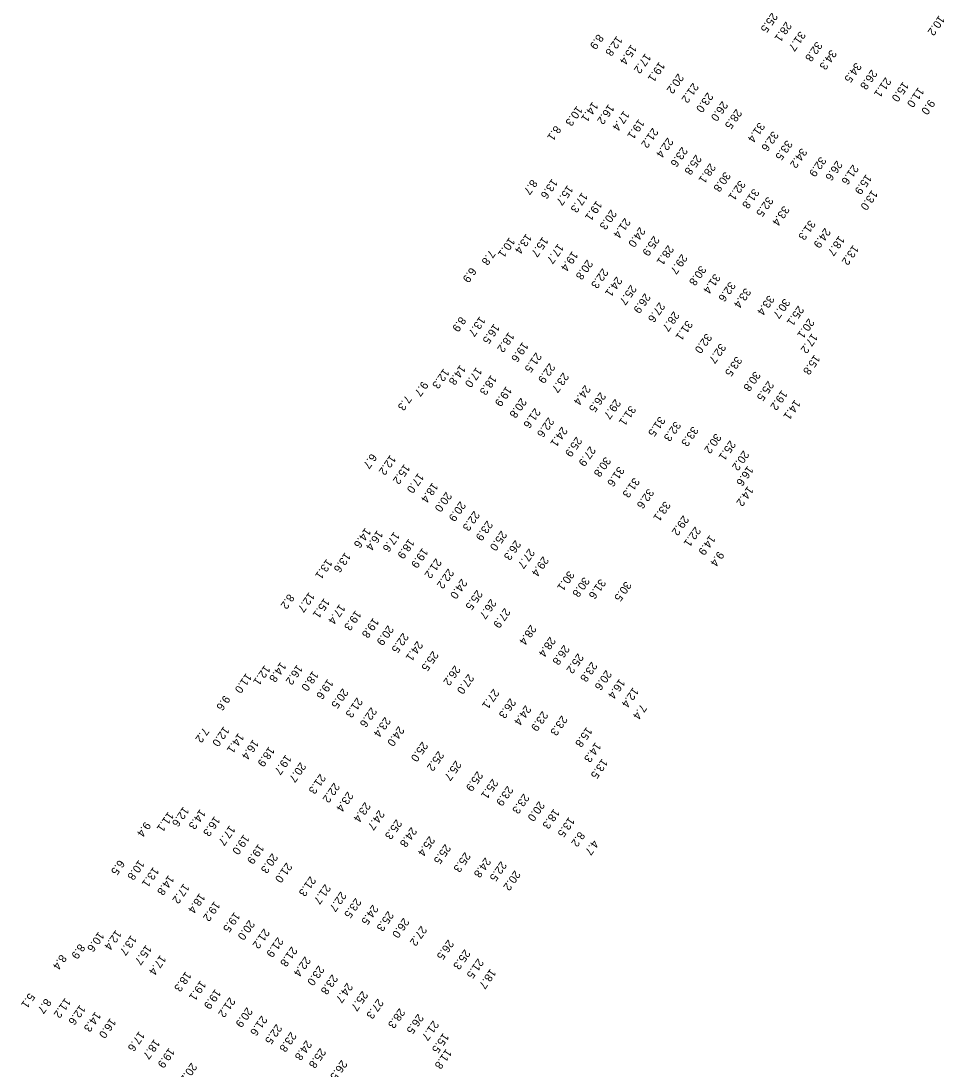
# Model space of a CAD drawing. Extents: x 1023796 to 1112670, y 656573 to 837340.
# Drawn here: x 1037316 to 1037893, y 781166 to 781821 of the extents above; entities that cross this region are included whole.
import ezdxf

# ---------------------------------------------------------------- set-up
doc = ezdxf.new("R2010")
doc.units = 0
doc.layers.add('V-TOPO-SOUN', color=7, linetype='Continuous')

msp = doc.modelspace()

# ---------------------------------------------------------------- texts
at = {"layer": 'V-TOPO-SOUN'}
for s, p in [('25.5 ', (1037785.34, 781826.55)), ('10.2 ', (1037889.76, 781824.72)), ('28.1 ', (1037794.08, 781820.81)), ('8.9', (1037676.53, 781813.05)), ('12.8 ', (1037688.34, 781811.89)), ('31.7 ', (1037802.8, 781814.92)), ('15.4 ', (1037697.36, 781806.57)), ('32.8 ', (1037813.22, 781808.46)), ('34.3 ', (1037822.18, 781803.33)), ('17.2 ', (1037706.19, 781801)), ('19.1 ', (1037714.9, 781795.74)), ('34.5 ', (1037837.72, 781795.32)), ('26.8 ', (1037847.56, 781790.93)), ('20.2 ', (1037726.67, 781788.41)), ('21.1 ', (1037856.29, 781786.04)), ('15.0 ', (1037867.29, 781783.33)), ('21.2 ', (1037735.95, 781782.61)), ('11.0 ', (1037876.83, 781779.82)), ('14.1 ', (1037673.21, 781770.74)), ('23.0 ', (1037745.05, 781776.62)), ('26.0 ', (1037754.26, 781771.22)), ('9.0', (1037883.65, 781772.24)), ('10.3 ', (1037663.41, 781768.17)), ('16.2 ', (1037683.23, 781769.25)), ('17.4 ', (1037692.74, 781765.17)), ('28.5 ', (1037763, 781766.29)), ('19.1 ', (1037702.1, 781759.95)), ('31.4 ', (1037777.32, 781757.95)), ('8.1', (1037649.94, 781755.94)), ('21.2 ', (1037710.76, 781754.49)), ('32.6 ', (1037785.85, 781752.46)), ('22.4 ', (1037720.12, 781748.39)), ('33.5 ', (1037794.57, 781746.85)), ('23.6 ', (1037729.08, 781742.63)), ('25.8 ', (1037737.78, 781737.69)), ('34.2 ', (1037803.73, 781741.87)), ('28.1 ', (1037746.62, 781732.37)), ('32.9 ', (1037815.65, 781736.5)), ('26.6 ', (1037825.82, 781734.01)), ('21.6 ', (1037835.91, 781731.53)), ('30.8 ', (1037755.91, 781727.05)), ('15.9 ', (1037844.17, 781725.45)), ('8.7', (1037635.18, 781722.26)), ('13.6 ', (1037647.92, 781722.7)), ('15.7 ', (1037657.55, 781718.62)), ('32.1 ', (1037765.2, 781721.73)), ('17.3 ', (1037666.62, 781714.09)), ('31.8 ', (1037773.82, 781716.57)), ('32.5 ', (1037782.58, 781711.51)), ('13.0 ', (1037847.81, 781715.59)), ('19.1 ', (1037675.68, 781708.96)), ('33.4 ', (1037792.68, 781705.82)), ('20.3 ', (1037684.74, 781703.42)), ('21.4 ', (1037693.36, 781698.14)), ('24.0 ', (1037702.67, 781692.47)), ('31.3 ', (1037808.95, 781696.9)), ('24.9 ', (1037818.43, 781691.95)), ('10.1 ', (1037621.21, 781686.01)), ('13.4 ', (1037631.73, 781688.34)), ('15.7 ', (1037642.01, 781686.37)), ('25.9 ', (1037711.47, 781686.98)), ('18.7 ', (1037827.23, 781687.04)), ('17.7 ', (1037651.67, 781682.12)), ('28.1 ', (1037720.44, 781681.24)), ('13.2 ', (1037836.08, 781681.29)), ('7.8', (1037608.87, 781678.2)), ('19.4 ', (1037660.55, 781677.42)), ('20.8 ', (1037669.86, 781672.16)), ('29.7 ', (1037728.91, 781675.62)), ('6.9', (1037597.04, 781667.34)), ('22.3 ', (1037679.46, 781666.71)), ('30.8 ', (1037740.65, 781668.47)), ('24.1 ', (1037688.2, 781661.55)), ('31.4 ', (1037749.54, 781663.39)), ('25.7 ', (1037697.13, 781656.37)), ('32.6 ', (1037758.99, 781658.45)), ('33.4 ', (1037768.62, 781654.47)), ('26.9 ', (1037705.9, 781651.17)), ('33.4 ', (1037783.25, 781649.94)), ('30.7 ', (1037793.08, 781647.88)), ('27.6 ', (1037714.95, 781645.54)), ('28.7 ', (1037723.93, 781639.87)), ('25.1 ', (1037801.75, 781643.35)), ('8.9', (1037590.53, 781636.57)), ('13.7 ', (1037602.72, 781636.68)), ('31.1 ', (1037732.22, 781634.22)), ('20.1 ', (1037808.29, 781635.47)), ('16.5 ', (1037611.61, 781632.04)), ('18.2 ', (1037620.77, 781626.78)), ('19.6 ', (1037629.52, 781620.66)), ('32.0 ', (1037744.23, 781626.11)), ('32.7 ', (1037753.01, 781619.84)), ('17.2 ', (1037810.37, 781626.1)), ('21.5 ', (1037637.86, 781614.18)), ('22.9 ', (1037646.25, 781607.45)), ('33.5 ', (1037763.07, 781611.77)), ('15.8 ', (1037811.91, 781612.76)), ('12.3 ', (1037580.16, 781604.08)), ('14.8 ', (1037590.45, 781606.34)), ('17.0 ', (1037600.56, 781604.85)), ('18.3 ', (1037609.8, 781600.05)), ('23.7 ', (1037654.83, 781601.57)), ('30.8 ', (1037774.61, 781602.46)), ('9.7', (1037566.92, 781596.22)), ('24.4 ', (1037668.48, 781593.78)), ('25.5 ', (1037782.95, 781596.4)), ('19.9 ', (1037619.25, 781592.99)), ('26.5 ', (1037678.03, 781589.36)), ('19.2 ', (1037791.46, 781590.63)), ('7.3', (1037556.49, 781587.4)), ('20.8 ', (1037628.46, 781585.76)), ('29.7 ', (1037687.32, 781585.07)), ('31.1 ', (1037696.76, 781581)), ('14.1 ', (1037799.64, 781584.64)), ('21.6 ', (1037637.14, 781579.4)), ('31.5 ', (1037715.07, 781574.17)), ('22.6 ', (1037645.62, 781573.62)), ('24.1 ', (1037654, 781567.74)), ('32.3 ', (1037724.85, 781571.2)), ('33.3 ', (1037735.78, 781567.99)), ('25.9 ', (1037663.11, 781561.48)), ('30.2 ', (1037750.11, 781563.59)), ('27.9 ', (1037671.6, 781555.57)), ('25.1 ', (1037759.14, 781559.22)), ('6.7', (1037534.85, 781551.06)), ('12.2 ', (1037546.77, 781550.09)), ('30.8 ', (1037681.1, 781548.95)), ('20.2 ', (1037767.5, 781552.89)), ('15.2 ', (1037555.56, 781544.4)), ('31.6 ', (1037689.51, 781542.92)), ('16.6 ', (1037770.16, 781543.28)), ('17.0 ', (1037564.26, 781538.81)), ('31.3 ', (1037699.06, 781535.97)), ('18.4 ', (1037573.17, 781532.83)), ('32.6 ', (1037707.99, 781529.12)), ('14.2 ', (1037770.22, 781530.59)), ('20.0 ', (1037581.71, 781527.06)), ('20.9 ', (1037590.44, 781521.15)), ('22.3 ', (1037599.15, 781515.16)), ('33.1 ', (1037718.34, 781521.24)), ('23.9 ', (1037607.31, 781509.06)), ('29.2 ', (1037729.87, 781512.33)), ('14.6 ', (1037531.17, 781504.55)), ('16.4 ', (1037538.69, 781503.03)), ('17.6 ', (1037549.17, 781502.07)), ('25.0 ', (1037616.17, 781502.78)), ('22.1 ', (1037737.31, 781505.3)), ('18.9 ', (1037558.39, 781497.77)), ('26.3 ', (1037624.91, 781496.91)), ('14.9 ', (1037746.46, 781500.04)), ('13.6 ', (1037518.59, 781489.22)), ('19.9 ', (1037566.94, 781491.99)), ('27.7 ', (1037633.51, 781491.64)), ('9.4', (1037751.81, 781489.98)), ('13.1 ', (1037507.02, 781485.09)), ('21.2 ', (1037575.34, 781485.53)), ('29.4 ', (1037642.27, 781486.79)), ('22.2 ', (1037583.03, 781479.11)), ('30.1 ', (1037658.29, 781477.74)), ('24.0 ', (1037591.33, 781472.71)), ('30.8 ', (1037667.77, 781473.85)), ('31.6 ', (1037677.93, 781472.7)), ('30.5 ', (1037693.91, 781471.21)), ('8.2', (1037483.28, 781463.33)), ('12.7 ', (1037496.02, 781464.34)), ('25.5 ', (1037600.93, 781465.78)), ('15.1 ', (1037505.48, 781460.63)), ('17.4 ', (1037515.14, 781456.89)), ('26.7 ', (1037609.58, 781460.15)), ('19.3 ', (1037525.1, 781452.99)), ('27.9 ', (1037618.3, 781454.51)), ('19.8 ', (1037536.17, 781448.3)), ('20.9 ', (1037545.38, 781443.68)), ('28.4 ', (1037634.53, 781443.97)), ('22.5 ', (1037554.71, 781438.97)), ('28.4 ', (1037646.61, 781436.48)), ('24.1 ', (1037563.63, 781433.86)), ('26.8 ', (1037655.3, 781431.42)), ('25.5 ', (1037573.37, 781427.64)), ('25.2 ', (1037664.05, 781426.13)), ('12.1 ', (1037468.28, 781418.73)), ('14.8 ', (1037478.24, 781420.69)), ('16.2 ', (1037488.57, 781419.04)), ('26.2 ', (1037587.1, 781418.63)), ('23.8 ', (1037672.61, 781420.88)), ('11.0 ', (1037456.76, 781413.8)), ('18.0 ', (1037498.34, 781415.18)), ('27.0 ', (1037595.57, 781413.27)), ('20.6 ', (1037681.65, 781415.7)), ('16.4 ', (1037690.05, 781410.28)), ('19.6 ', (1037507.67, 781410.04)), ('20.5 ', (1037517.05, 781404.3)), ('27.1 ', (1037611.29, 781403.95)), ('12.4 ', (1037698.52, 781404.88)), ('9.6', (1037443.12, 781399.97)), ('21.3 ', (1037526, 781398.51)), ('26.3 ', (1037621.76, 781398.08)), ('22.6 ', (1037534.88, 781392.49)), ('24.4 ', (1037631.32, 781393.72)), ('7.4', (1037703.46, 781394.38)), ('23.4 ', (1037543.49, 781386.41)), ('23.9 ', (1037641.85, 781390.06)), ('23.3 ', (1037653.96, 781387.29)), ('7.2', (1037429.98, 781379.86)), ('12.0 ', (1037442.71, 781380.49)), ('24.0 ', (1037552.03, 781380.64)), ('15.8 ', (1037669.5, 781380.1)), ('14.1 ', (1037451.87, 781376.3)), ('16.4 ', (1037461.1, 781372.33)), ('25.0 ', (1037566.79, 781371)), ('18.9 ', (1037470.98, 781367.86)), ('25.2 ', (1037576.83, 781365.14)), ('14.3 ', (1037675.01, 781370.57)), ('19.7 ', (1037481.48, 781362.87)), ('20.7 ', (1037490.61, 781358.12)), ('25.7 ', (1037587.68, 781359.15)), ('13.5 ', (1037679.21, 781360.34)), ('25.9 ', (1037601.18, 781352.51)), ('21.3 ', (1037502.93, 781350.84)), ('22.2 ', (1037511.66, 781345.36)), ('25.1 ', (1037610.65, 781347.75)), ('23.4 ', (1037520.19, 781339.76)), ('23.9 ', (1037620.06, 781343.34)), ('23.3 ', (1037630.14, 781338.46)), ('23.4 ', (1037530.97, 781333.22)), ('20.0 ', (1037639.75, 781333.77)), ('11.1 ', (1037408.02, 781327.18)), ('12.6 ', (1037417.51, 781330.38)), ('14.3 ', (1037427.92, 781328.75)), ('24.7 ', (1037539.71, 781328.23)), ('18.3 ', (1037649.05, 781329.07)), ('9.4', (1037393.55, 781320.98)), ('16.3 ', (1037436.96, 781324.37)), ('17.7 ', (1037446.39, 781318.63)), ('25.3 ', (1037550.57, 781322.44)), ('13.5 ', (1037658.47, 781323.85)), ('19.0 ', (1037455.21, 781312.96)), ('24.8 ', (1037559.92, 781317.57)), ('25.4 ', (1037571.17, 781311.95)), ('8.2', (1037664.87, 781314.81)), ('19.9 ', (1037464.39, 781307.03)), ('25.5 ', (1037581.08, 781307)), ('4.7', (1037673.43, 781309.56)), ('20.3 ', (1037473.03, 781301.27)), ('25.3 ', (1037593.44, 781301.93)), ('6.5', (1037377.25, 781297.17)), ('10.8 ', (1037389.65, 781297.04)), ('13.1 ', (1037398.7, 781292.62)), ('21.0 ', (1037481.92, 781295.37)), ('24.8 ', (1037606.15, 781298.57)), ('22.5 ', (1037616, 781296.28)), ('14.8 ', (1037408.22, 781287.56)), ('21.3 ', (1037496.79, 781286.86)), ('20.2 ', (1037624.59, 781290.52)), ('17.2 ', (1037417.71, 781282.32)), ('21.7 ', (1037506.07, 781282)), ('18.4 ', (1037427.6, 781276.27)), ('22.7 ', (1037515.84, 781277.3)), ('23.5 ', (1037525.12, 781273.27)), ('19.2 ', (1037436.91, 781271.25)), ('24.5 ', (1037535.81, 781269.08)), ('19.5 ', (1037449.38, 781264.42)), ('20.0 ', (1037458.57, 781259.56)), ('25.3 ', (1037545.39, 781265.08)), ('26.0 ', (1037555.09, 781260.88)), ('12.4 ', (1037375.28, 781253.31)), ('21.2 ', (1037467.86, 781254.19)), ('27.2 ', (1037566.11, 781255.89)), ('10.6 ', (1037364.49, 781252.21)), ('13.7 ', (1037384.79, 781250.01)), ('21.9 ', (1037476.45, 781248.79)), ('26.5 ', (1037582.96, 781247.24)), ('8.9', (1037352.5, 781244.69)), ('15.7 ', (1037394.16, 781244.01)), ('21.8 ', (1037485.14, 781242.95)), ('25.3 ', (1037593.26, 781241.19)), ('8.4', (1037340.93, 781238.02)), ('17.4 ', (1037403.12, 781237.68)), ('22.4 ', (1037493.51, 781236.76)), ('21.5 ', (1037601.62, 781235.53)), ('18.3 ', (1037418.91, 781227.35)), ('23.0 ', (1037502, 781231.12)), ('18.7 ', (1037609.36, 781229.05)), ('19.1 ', (1037428.15, 781221.71)), ('23.8 ', (1037510.48, 781225.54)), ('24.7 ', (1037519.83, 781220.3)), ('5.1', (1037321.14, 781213.95)), ('19.9 ', (1037437.41, 781216.39)), ('25.7 ', (1037529.32, 781215.25)), ('8.7', (1037331.38, 781210.57)), ('11.2 ', (1037343.59, 781210.82)), ('21.2 ', (1037446.4, 781211.27)), ('27.3 ', (1037539.01, 781210.36)), ('12.6 ', (1037352.81, 781206.5)), ('14.3 ', (1037362.43, 781202.23)), ('20.9 ', (1037457.21, 781205.02)), ('28.3 ', (1037552.5, 781204.41)), ('26.5 ', (1037564.09, 781200.91)), ('16.0 ', (1037371.85, 781198.2)), ('21.6 ', (1037466.38, 781199.77)), ('22.5 ', (1037475.62, 781194.5)), ('21.7 ', (1037573.59, 781196.73)), ('17.6 ', (1037389.87, 781190.01)), ('23.8 ', (1037484.63, 781189.62)), ('15.5 ', (1037579.93, 781188.96)), ('18.7 ', (1037399.29, 781185.1)), ('24.8 ', (1037494.25, 781184.39)), ('19.9 ', (1037408.53, 781179.64)), ('25.8 ', (1037503.04, 781179.54)), ('11.8 ', (1037581.69, 781179)), ('20.2 ', (1037422.48, 781170.32)), ('26.5 ', (1037516.34, 781172.08))]:
    msp.add_text(s, height=5, rotation=235, dxfattribs=at).set_placement(p)

doc.saveas('drawing.dxf')
